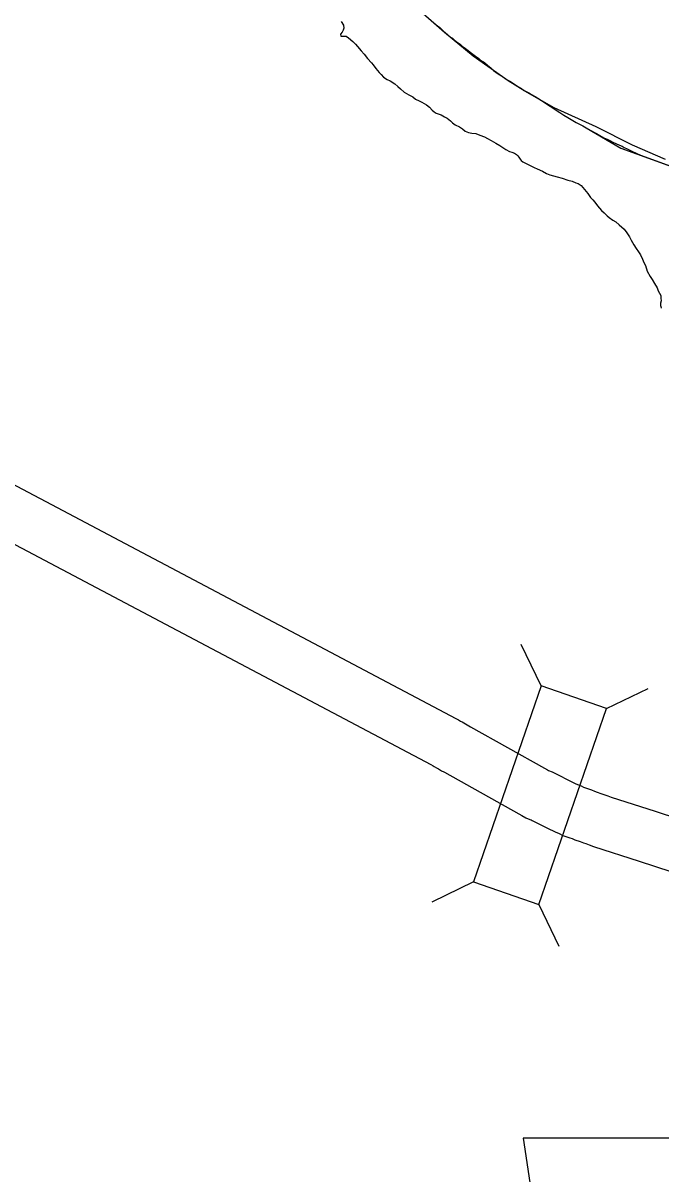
# Model space of a CAD drawing. Extents: x 1370567 to 1373900, y 377514 to 379648.
# Drawn here: x 1370881.3 to 1370917.9, y 379400.2 to 379466.1 of the extents above; entities that cross this region are included whole.
import ezdxf

# ---------------------------------------------------------------- set-up
doc = ezdxf.new("R2010")
doc.units = 0
doc.layers.add('Default', color=7, linetype='Continuous')

msp = doc.modelspace()

# ---------------------------------------------------------------- linework, layer by layer
at = {"layer": 'Default'}
for p, q in [((1370911.015, 379428.146), (1370909.862, 379430.521)), ((1370914.757, 379426.85), (1370917.132, 379428.003)), ((1370907.127, 379416.92), (1370904.752, 379415.767)), ((1370910.869, 379415.624), (1370912.022, 379413.249))]:
    msp.add_line(p, q, dxfattribs=at)
for points in [[(1370918.133, 379458.315), (1370916.233, 379459.132), (1370914.155, 379460.184), (1370911.748, 379461.269), (1370910.079, 379462.221), (1370909.114, 379462.813), (1370907.11, 379464.23), (1370905.472, 379465.589), (1370903.937, 379466.924)], [(1370899.556, 379466.213), (1370899.678, 379466.004), (1370899.7, 379465.834), (1370899.661, 379465.713), (1370899.612, 379465.613), (1370899.523, 379465.492), (1370899.535, 379465.372), (1370899.655, 379465.373), (1370899.834, 379465.385), (1370899.975, 379465.276), (1370900.086, 379465.177), (1370900.217, 379465.079), (1370900.379, 379464.92), (1370900.48, 379464.791), (1370900.692, 379464.543), (1370900.874, 379464.345), (1370901.056, 379464.106), (1370901.289, 379463.848), (1370901.38, 379463.729), (1370901.542, 379463.521), (1370901.734, 379463.302), (1370901.845, 379463.174), (1370901.977, 379463.035), (1370902.188, 379462.887), (1370902.358, 379462.818), (1370902.63, 379462.641), (1370902.791, 379462.493), (1370902.943, 379462.354), (1370903.164, 379462.166), (1370903.436, 379462.009), (1370903.667, 379461.891), (1370903.818, 379461.772), (1370904.019, 379461.664), (1370904.179, 379461.586), (1370904.441, 379461.449), (1370904.612, 379461.31), (1370904.773, 379461.142), (1370904.874, 379461.043), (1370904.995, 379460.964), (1370905.105, 379460.935), (1370905.276, 379460.867), (1370905.477, 379460.748), (1370905.627, 379460.68), (1370905.809, 379460.532), (1370905.93, 379460.413)], [(1370904.831, 379466.175), (1370904.991, 379466.035), (1370905.201, 379465.866), (1370905.422, 379465.666), (1370905.652, 379465.467), (1370905.812, 379465.327), (1370905.922, 379465.258), (1370906.032, 379465.158), (1370906.222, 379465.009), (1370906.362, 379464.909), (1370906.492, 379464.799), (1370906.682, 379464.66), (1370906.832, 379464.56), (1370907.023, 379464.401), (1370907.253, 379464.232), (1370907.413, 379464.112), (1370907.543, 379464.002), (1370907.763, 379463.863), (1370907.943, 379463.724), (1370908.143, 379463.544), (1370908.283, 379463.414), (1370908.414, 379463.315), (1370908.554, 379463.225), (1370908.744, 379463.096), (1370908.904, 379462.986), (1370909.064, 379462.877), (1370909.254, 379462.777), (1370909.424, 379462.668), (1370909.554, 379462.568), (1370909.704, 379462.479), (1370909.874, 379462.379), (1370910.004, 379462.29), (1370910.184, 379462.18), (1370910.334, 379462.101), (1370910.454, 379462.031), (1370910.664, 379461.922), (1370910.814, 379461.822), (1370911.024, 379461.683), (1370911.254, 379461.533), (1370911.524, 379461.364), (1370911.804, 379461.175), (1370912.084, 379460.996), (1370912.314, 379460.856), (1370912.534, 379460.717), (1370912.824, 379460.538), (1370913.024, 379460.429), (1370913.204, 379460.339), (1370913.394, 379460.24), (1370913.594, 379460.12), (1370915.578, 379458.954)], [(1370905.253, 379465.819), (1370905.422, 379465.666), (1370905.652, 379465.467), (1370905.812, 379465.327), (1370905.922, 379465.258), (1370906.032, 379465.158), (1370906.222, 379465.009), (1370906.362, 379464.909), (1370906.492, 379464.799), (1370906.682, 379464.66), (1370906.832, 379464.56), (1370907.023, 379464.401), (1370907.253, 379464.232), (1370907.413, 379464.112), (1370907.543, 379464.002), (1370907.763, 379463.863), (1370907.943, 379463.724), (1370908.143, 379463.544), (1370908.283, 379463.414), (1370908.414, 379463.315), (1370908.554, 379463.225), (1370908.744, 379463.096), (1370908.904, 379462.986), (1370909.064, 379462.877), (1370909.254, 379462.777), (1370909.424, 379462.668), (1370909.554, 379462.568), (1370909.704, 379462.479), (1370909.874, 379462.379), (1370910.004, 379462.29), (1370910.184, 379462.18), (1370910.334, 379462.101), (1370910.454, 379462.031), (1370910.664, 379461.922), (1370910.814, 379461.822), (1370911.024, 379461.683), (1370911.254, 379461.533), (1370911.524, 379461.364), (1370911.804, 379461.175), (1370912.084, 379460.996), (1370912.314, 379460.856), (1370912.534, 379460.717), (1370912.824, 379460.538), (1370913.024, 379460.429), (1370913.204, 379460.339), (1370913.394, 379460.24), (1370913.594, 379460.12), (1370913.814, 379459.991), (1370914.174, 379459.792), (1370914.364, 379459.683), (1370914.604, 379459.553), (1370914.783, 379459.474), (1370914.973, 379459.375), (1370915.123, 379459.305), (1370915.293, 379459.226), (1370915.493, 379459.126), (1370915.653, 379459.067), (1370915.773, 379458.997), (1370915.933, 379458.918), (1370916.093, 379458.848), (1370916.213, 379458.789), (1370916.691, 379458.551)], [(1370900.17, 379465.114), (1370900.217, 379465.079), (1370900.379, 379464.92), (1370900.48, 379464.791), (1370900.692, 379464.543), (1370900.874, 379464.345), (1370901.056, 379464.106), (1370901.289, 379463.848), (1370901.38, 379463.729), (1370901.542, 379463.521), (1370901.734, 379463.302), (1370901.845, 379463.174), (1370901.977, 379463.035), (1370902.188, 379462.887), (1370902.358, 379462.818), (1370902.63, 379462.641), (1370902.791, 379462.493), (1370902.943, 379462.354), (1370903.164, 379462.166), (1370903.436, 379462.009), (1370903.667, 379461.891), (1370903.818, 379461.772), (1370904.019, 379461.664), (1370904.179, 379461.586), (1370904.441, 379461.449), (1370904.612, 379461.31), (1370904.773, 379461.142), (1370904.874, 379461.043), (1370904.995, 379460.964), (1370905.105, 379460.935), (1370905.276, 379460.867), (1370905.477, 379460.748), (1370905.627, 379460.68), (1370905.809, 379460.532), (1370905.93, 379460.413)], [(1370905.93, 379460.413), (1370906.081, 379460.304), (1370906.332, 379460.187), (1370906.513, 379460.058), (1370906.664, 379459.94), (1370906.845, 379459.862), (1370907.045, 379459.814), (1370907.265, 379459.806), (1370907.506, 379459.698), (1370907.766, 379459.601), (1370907.927, 379459.512), (1370908.148, 379459.395), (1370908.419, 379459.237), (1370908.641, 379459.109), (1370908.811, 379459.001), (1370908.993, 379458.883), (1370909.204, 379458.765), (1370909.334, 379458.726), (1370909.484, 379458.668), (1370909.605, 379458.599), (1370909.676, 379458.519), (1370909.736, 379458.44), (1370909.807, 379458.331), (1370909.858, 379458.251), (1370909.959, 379458.182), (1370910.27, 379458.025), (1370910.461, 379457.937), (1370910.602, 379457.858), (1370910.772, 379457.78), (1370911.083, 379457.633), (1370911.324, 379457.515), (1370911.515, 379457.427), (1370911.725, 379457.369), (1370911.936, 379457.321), (1370912.216, 379457.244), (1370912.537, 379457.127), (1370912.787, 379457.07), (1370912.998, 379456.982), (1370913.129, 379456.933), (1370913.3, 379456.815), (1370913.492, 379456.587), (1370913.593, 379456.478), (1370913.674, 379456.358), (1370913.836, 379456.14), (1370913.967, 379456.001), (1370914.089, 379455.862), (1370914.241, 379455.654), (1370914.473, 379455.396), (1370914.615, 379455.247), (1370914.786, 379455.089), (1370914.907, 379454.99), (1370915.118, 379454.832), (1370915.279, 379454.733), (1370915.471, 379454.565), (1370915.763, 379454.318), (1370915.925, 379454.109), (1370916.067, 379453.881), (1370916.169, 379453.692), (1370916.312, 379453.413), (1370916.454, 379453.214), (1370916.576, 379453.015), (1370916.697, 379452.846), (1370916.81, 379452.597), (1370916.892, 379452.408), (1370916.984, 379452.229), (1370917.087, 379451.909), (1370917.25, 379451.611), (1370917.371, 379451.432), (1370917.494, 379451.203), (1370917.656, 379450.964), (1370917.718, 379450.795), (1370917.861, 379450.516), (1370917.862, 379450.356), (1370917.884, 379450.206), (1370917.845, 379450.076), (1370917.847, 379449.936), (1370917.857, 379449.886), (1370917.878, 379449.796)], [(1370905.93, 379460.413), (1370906.081, 379460.304), (1370906.332, 379460.187), (1370906.513, 379460.058), (1370906.664, 379459.94), (1370906.845, 379459.862), (1370907.045, 379459.814), (1370907.265, 379459.806), (1370907.506, 379459.698), (1370907.766, 379459.601), (1370907.927, 379459.512), (1370908.148, 379459.395), (1370908.419, 379459.237), (1370908.641, 379459.109), (1370908.811, 379459.001), (1370908.993, 379458.883), (1370909.204, 379458.765), (1370909.334, 379458.726), (1370909.484, 379458.668), (1370909.605, 379458.599), (1370909.676, 379458.519), (1370909.736, 379458.44), (1370909.807, 379458.331), (1370909.858, 379458.251), (1370909.959, 379458.182), (1370910.27, 379458.025), (1370910.461, 379457.937), (1370910.602, 379457.858), (1370910.772, 379457.78), (1370911.083, 379457.633), (1370911.324, 379457.515), (1370911.515, 379457.427), (1370911.725, 379457.369), (1370911.936, 379457.321), (1370912.216, 379457.244), (1370912.537, 379457.127), (1370912.787, 379457.07), (1370912.998, 379456.982), (1370913.129, 379456.933), (1370913.3, 379456.815), (1370913.492, 379456.587), (1370913.593, 379456.478), (1370913.674, 379456.358), (1370913.836, 379456.14), (1370913.967, 379456.001), (1370914.089, 379455.862), (1370914.241, 379455.654), (1370914.473, 379455.396), (1370914.615, 379455.247), (1370914.786, 379455.089), (1370914.907, 379454.99), (1370915.118, 379454.832), (1370915.279, 379454.733), (1370915.471, 379454.565), (1370915.763, 379454.318), (1370915.925, 379454.109), (1370916.067, 379453.881), (1370916.169, 379453.692), (1370916.312, 379453.413), (1370916.454, 379453.214), (1370916.576, 379453.015), (1370916.697, 379452.846), (1370916.81, 379452.597), (1370916.892, 379452.408), (1370916.984, 379452.229), (1370917.087, 379451.909), (1370917.25, 379451.611), (1370917.371, 379451.432), (1370917.494, 379451.203), (1370917.656, 379450.964), (1370917.718, 379450.795), (1370917.861, 379450.516), (1370917.862, 379450.356), (1370917.884, 379450.206), (1370917.845, 379450.076), (1370917.847, 379449.936), (1370917.857, 379449.886), (1370917.878, 379449.796)], [(1370915.578, 379458.954), (1370925.866, 379455.229)], [(1370916.691, 379458.551), (1370925.866, 379455.229)], [(1370879.001, 379440.625), (1370906.126, 379426.285), (1370906.274, 379426.203), (1370906.396, 379426.136), (1370906.479, 379426.085), (1370906.582, 379426.035), (1370906.97, 379425.806), (1370911.205, 379423.431), (1370911.375, 379423.333), (1370911.425, 379423.305), (1370911.631, 379423.233), (1370911.875, 379423.106), (1370912.694, 379422.687), (1370913, 379422.542), (1370913.295, 379422.425), (1370913.429, 379422.356), (1370913.613, 379422.294), (1370913.89, 379422.2), (1370914.069, 379422.118), (1370914.216, 379422.066), (1370914.424, 379421.996), (1370914.604, 379421.93), (1370914.835, 379421.845), (1370915.023, 379421.77), (1370917.544, 379420.97), (1370925.851, 379418.253)], [(1370877.917, 379437.804), (1370904.693, 379423.65), (1370904.826, 379423.575), (1370904.885, 379423.543), (1370905.024, 379423.457), (1370905.124, 379423.408), (1370905.304, 379423.285), (1370905.443, 379423.224), (1370905.477, 379423.204), (1370909.723, 379420.822), (1370909.895, 379420.723), (1370910.125, 379420.595), (1370910.368, 379420.496), (1370910.441, 379420.471), (1370910.498, 379420.441), (1370911.367, 379419.996), (1370911.803, 379419.789), (1370912.05, 379419.691), (1370912.258, 379419.584), (1370912.656, 379419.451), (1370912.779, 379419.409), (1370912.942, 379419.335), (1370913.235, 379419.231), (1370913.429, 379419.165), (1370913.57, 379419.114), (1370913.76, 379419.044), (1370914.013, 379418.943), (1370916.624, 379418.114), (1370924.877, 379415.415)]]:
    msp.add_lwpolyline(points, dxfattribs=at)
for points in [[(1370910.869, 379415.624), (1370914.757, 379426.85), (1370911.015, 379428.146), (1370907.127, 379416.92)], [(1370909.978, 379402.24), (1370910.74, 379397.165), (1370910.401, 379389.467), (1370911.078, 379389.044), (1370912.347, 379389.044), (1370912.347, 379386.338), (1370923.005, 379386.338), (1370923.513, 379387.437), (1370923.344, 379389.214), (1370923.597, 379391.244), (1370924.528, 379392.851), (1370925.12, 379394.035), (1370925.966, 379395.304), (1370926.473, 379396.657), (1370926.896, 379397.757), (1370927.658, 379398.688), (1370927.827, 379399.28), (1370927.488, 379399.703), (1370924.866, 379399.703), (1370925.458, 379400.887), (1370925.543, 379401.648), (1370925.192, 379402.233)]]:
    msp.add_lwpolyline(points, close=True, dxfattribs=at)

doc.saveas('drawing.dxf')
